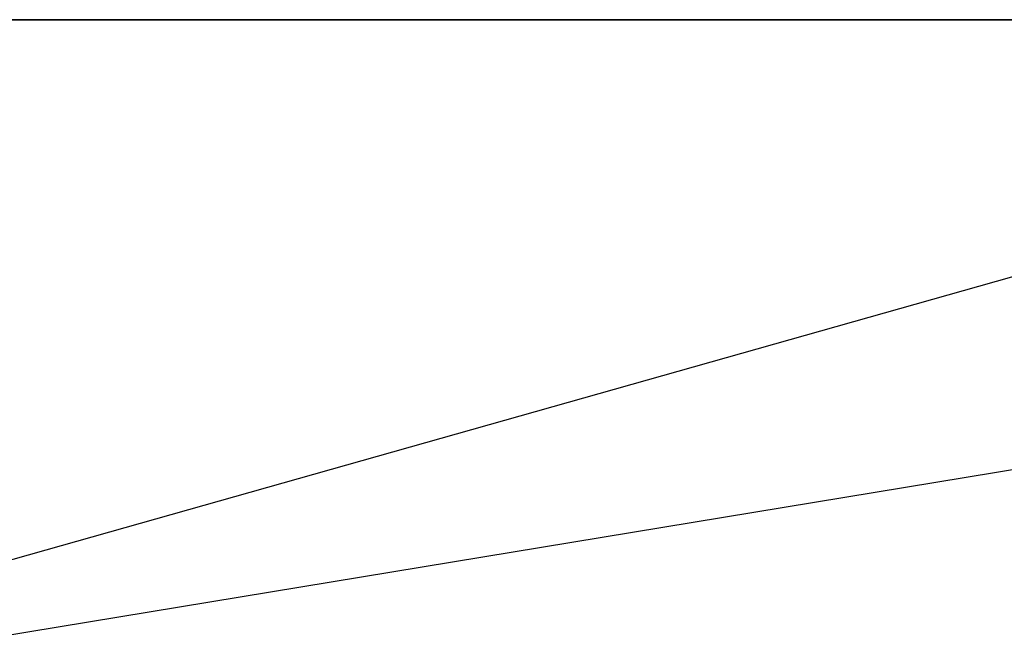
# Model space of a CAD drawing. Extents: x -172 to 172, y -29 to 28.
# Tile 363 of 656: x -32.61 to -30.38, y 14.42 to 15.84. Entities that reach past the tile are written whole.
import ezdxf

# ---------------------------------------------------------------- set-up
doc = ezdxf.new("R2010")
doc.units = 0
doc.header["$LTSCALE"] = 25.4
doc.layers.get('0').update_dxf_attribs({"linetype": 'CONTINUOUS'})

msp = doc.modelspace()

# ---------------------------------------------------------------- linework, layer by layer
at = {"color": 0}
for p, q in [((-28.2961, 15.8448, -1073.3348), (-37.6954, 15.8448, -1075.1699)), ((-28.2961, 15.8448, -1073.3348), (-37.6954, 15.8448, -1075.1699)), ((-28.2961, 15.8448, -1073.3348), (-33.7611, 14.2997, -1074.0862)), ((-28.2961, 15.8448, -1073.3348), (-33.7611, 14.2997, -1074.0862)), ((-33.6148, 15.8448, -1412.1937), (-24.1739, 15.8448, -1413.8007)), ((-33.6148, 15.8448, -1412.1937), (-24.1739, 15.8448, -1413.8007)), ((-33.545, 14.2997, -1412.457), (-24.1739, 15.8448, -1413.8007)), ((-33.545, 14.2997, -1412.457), (-24.1739, 15.8448, -1413.8007))]:
    msp.add_line(p, q, dxfattribs=at)

doc.saveas('drawing.dxf')
